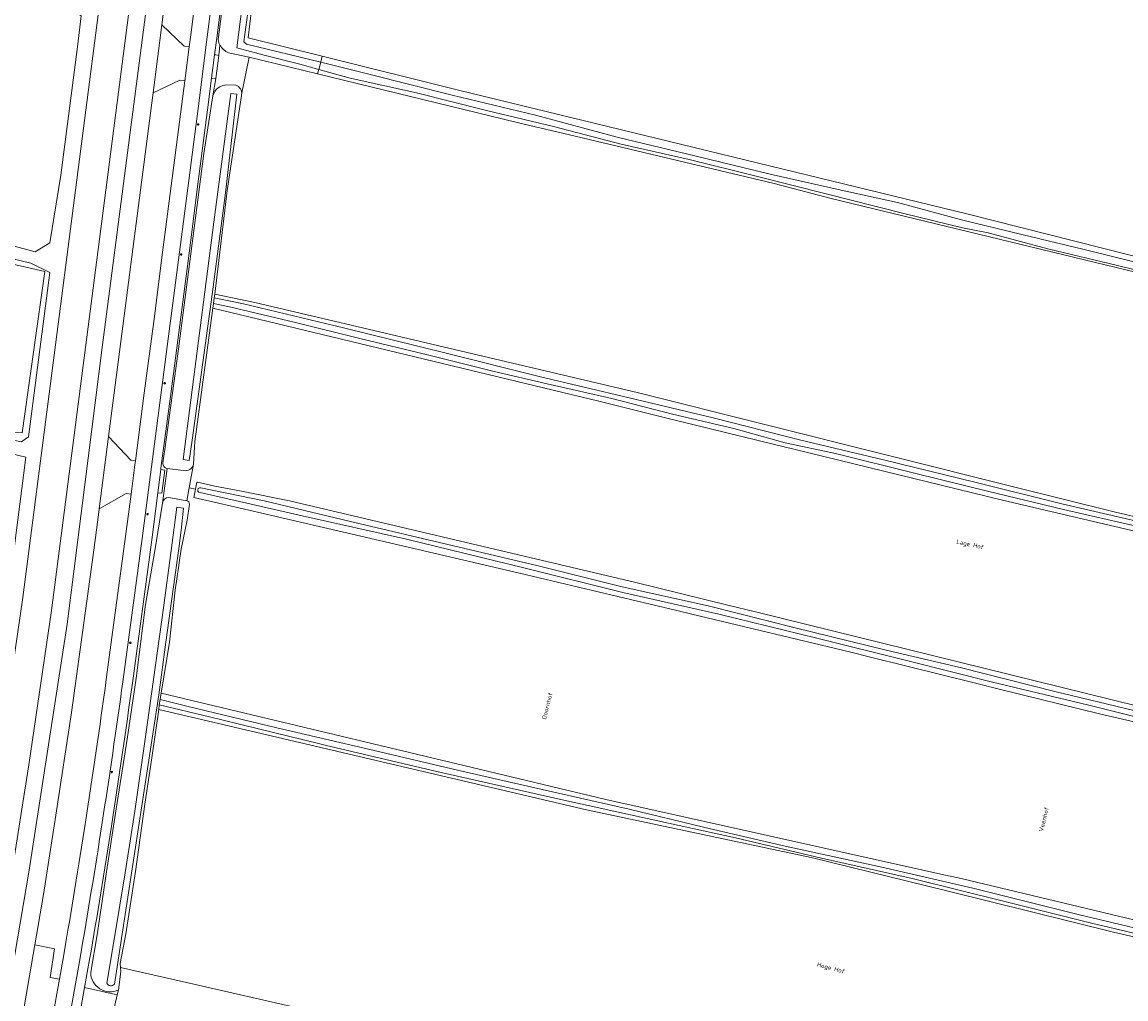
# Model space of a CAD drawing. Header units: metres. Extents: x 149984 to 156489, y 469398 to 478068.
# Tile 701 of 854: x 154388 to 154617, y 472239 to 472442. Entities that reach past the tile are written whole.
import ezdxf
from ezdxf.enums import TextEntityAlignment as Align

# ---------------------------------------------------------------- set-up
doc = ezdxf.new("R2010")
doc.units = ezdxf.units.M
doc.header["$LTSCALE"] = 0.75
for name, color, linetype, lineweight in [('B-WE-GR-GRAS-GV', 252, 'Continuous', 13), ('B-WE-IE-MEUBILAIR-S', 252, 'Continuous', 25), ('B-WE-OG-TERREIN_BEGROEID-GV', 252, 'Continuous', 18), ('B-WE-OG-TERREIN_ERF-GV', 252, 'Continuous', 18), ('B-WE-OG-TERREIN_OEVER-GV', 252, 'Continuous', 18), ('B-WE-OG-TOPOGRAFIE-T18', 7, 'Continuous', 18), ('B-WE-OG-WATER_SLOOT-GV', 252, 'Continuous', 18), ('B-WE-OG-WEG-GV', 252, 'Continuous', 18), ('B-WE-VH-GESLOTENVERHARDING_ASFALT-GV', 252, 'Continuous', 18), ('B-WE-VH-HALFVERHARDING-GV', 252, 'Continuous', 18), ('B-WE-VH-HALFVERHARDING_GRASBETONSTEEN-GV', 252, 'Continuous', 18), ('B-WE-VH-ONVERHARD-GV', 252, 'Continuous', 18), ('B-WE-VH-OPENVERHARDING-GV', 252, 'Continuous', 18), ('B-WE-VH-OPENVERHARDING_BETONSTRAATSTEEN-GV', 252, 'Continuous', 18), ('B-WE-VH-OPENVERHARDING_TEGEL-GV', 252, 'Continuous', 18)]:
    doc.layers.add(name, color=color, linetype=linetype, lineweight=lineweight)
doc.styles.add('NLCS-ISO-M500-T18', font='NLCS-ISO.ttf', dxfattribs={"height": 0.9})

# ---------------------------------------------------------------- blocks, each defined once
blk = doc.blocks.new('SIE-MEUBILAIR_PAAL_LICHTMAST-SO')
for points in [[(-0.6, 0), (-1, 0)], [(-0.7, 0.7), (-0.4, 0.4)], [(0, 1), (0, 0.6)], [(0.4, 0.4), (0.7, 0.7)], [(1, 0), (0.6, 0)], [(-0.7, -0.7), (-0.4, -0.4)], [(0, -0.6), (0, -1)], [(0.4, -0.4), (0.7, -0.7)]]:
    blk.add_lwpolyline(points)
blk.add_circle((0, 0), 0.5)

msp = doc.modelspace()

# ---------------------------------------------------------------- linework, layer by layer
at = {"layer": 'B-WE-GR-GRAS-GV', "flags": 128}
for points in [[(154640.676, 472442.32), (154613.517, 472448.953), (154520.251, 472471.972), (154475.669, 472483.481), (154444.218, 472490.9), (154443.189, 472491.788), (154443.041, 472492.719), (154443.065, 472492.768), (154442.555, 472492.825), (154441.922, 472487.137), (154441.914, 472487.068), (154440.044, 472476.243), (154437.772, 472458.839), (154435.344, 472438.468), (154450.705, 472434.638), (154479.241, 472427.522), (154584.413, 472401.99), (154668.55, 472380.691)], [(154628.201, 472387.702), (154556.234, 472405.165), (154544.413, 472408.245), (154503.195, 472418.067), (154491.176, 472420.907), (154449.761, 472430.999), (154435.553, 472434.462), (154433.998, 472426.672)], [(154433.957, 472426.468), (154431.032, 472406.796), (154428.429, 472385.331), (154436.775, 472383.601), (154510.136, 472366.268), (154516.282, 472364.816), (154594.067, 472345.369), (154615.236, 472340.077), (154720.276, 472315.471)], [(154700.565, 472317.058), (154591.821, 472342.591), (154548.531, 472353.124), (154544.484, 472354.108), (154537.449, 472355.82), (154521.908, 472359.67), (154508.08, 472363.096), (154428.031, 472382.367), (154424.321, 472354.736), (154424.038, 472350.049), (154423.126, 472345.164), (154424.432, 472344.883), (154424.744, 472346.343), (154424.857, 472346.317), (154428.441, 472345.501), (154433.99, 472344.41), (154443.919, 472342.458), (154515.753, 472325.525), (154534.833, 472320.822), (154540.592, 472319.402), (154619.867, 472299.86)], [(154854.26, 472202.192), (154858.361, 472240.556), (154856.926, 472240.894), (154806.568, 472252.738), (154704.843, 472276.665), (154686.25, 472281.038), (154611.902, 472298.235), (154591.098, 472303.41), (154586.22, 472304.623), (154564.436, 472310.041), (154560.308, 472311.068), (154527.387, 472318.934), (154524.239, 472319.686), (154491.649, 472327.472), (154466.458, 472333.313), (154466.1, 472333.4), (154465.595, 472333.513), (154432.529, 472341.179), (154424.059, 472343.143), (154424.432, 472344.883), (154423.126, 472345.164), (154422.623, 472342.469)], [(154423.162, 472341.727), (154422.728, 472338.419), (154421.455, 472332.404), (154420.252, 472323.905), (154419.056, 472313.127), (154417.292, 472302.546), (154470.57, 472289.813), (154509.508, 472280.508), (154543.699, 472272.897), (154575.024, 472265.923), (154579.008, 472265.036), (154583.195, 472264.104), (154681.091, 472240.688), (154778.986, 472217.67), (154854.26, 472202.192)], [(154736.785, 472225.21), (154658.601, 472242.938), (154631.341, 472249.197), (154614.813, 472252.992), (154580.492, 472261.463), (154552.106, 472268.47), (154505.54, 472278.392), (154416.802, 472299.184), (154415.362, 472289.118), (154413.958, 472279.5), (154411.983, 472265.58), (154410.008, 472252.612), (154408.839, 472246.471), (154408.909, 472245.659), (154422.597, 472242.539), (154447.379, 472236.901)]]:
    msp.add_lwpolyline(points, dxfattribs=at)
for points in [[(154397.562, 472445.158), (154368.722, 472451.905), (154339.653, 472458.075), (154339.554, 472456.859), (154339.007, 472450.172), (154338.824, 472447.937), (154335.384, 472408.514), (154342.66, 472406.397), (154372.558, 472399.121), (154391.212, 472394.094), (154394.254, 472395.946), (154396.503, 472409.969), (154399.943, 472436.559), (154400.736, 472443.042)], [(154393.205, 472389.999), (154335.681, 472403.225), (154333.374, 472383.44), (154331.844, 472376.08), (154330.241, 472370.104), (154367.99, 472360.703), (154385, 472356.601), (154388.468, 472356.549)]]:
    msp.add_lwpolyline(points, close=True, dxfattribs=at)
at = {"layer": 'B-WE-GR-GRAS-GV'}
for points in [[(154433.998, 472426.672, -0.0254527), (154433.957, 472426.468)], [(154422.623, 472342.469, -0.4113354), (154423.162, 472341.727)]]:
    msp.add_lwpolyline(points, format="xyb", dxfattribs=at)
at = {"layer": 'B-WE-OG-TERREIN_BEGROEID-GV', "flags": 128}
msp.add_lwpolyline([(154385.564, 472322.837), (154389.272, 472351.519), (154377.27, 472354.31)], dxfattribs=at)
at = {"layer": 'B-WE-OG-TERREIN_ERF-GV', "flags": 128}
for points in [[(154394.221, 472389.799), (154390.312, 472391.75), (154343.858, 472402.91), (154337.966, 472404.213), (154334.851, 472403.873), (154333.831, 472400.474), (154331.451, 472379.57), (154331.21, 472376.45), (154329.7, 472370.05), (154330.33, 472369.39), (154330.6, 472369.13), (154330.91, 472368.8), (154331.28, 472368.56), (154334.624, 472367.107), (154341.762, 472365.634), (154346.861, 472364.217), (154357.511, 472361.555), (154366.632, 472359.402), (154372.297, 472358.212), (154378.415, 472356.626), (154388.386, 472354.7), (154389.122, 472355.231), (154389.817, 472355.733)], [(154393.205, 472389.999), (154388.468, 472356.549), (154385, 472356.601), (154367.99, 472360.703), (154330.241, 472370.104), (154331.844, 472376.08), (154333.374, 472383.44), (154335.681, 472403.225)]]:
    msp.add_lwpolyline(points, close=True, dxfattribs=at)
at = {"layer": 'B-WE-OG-TERREIN_OEVER-GV', "flags": 128}
for points in [[(154435.574, 472486.426), (154432.623, 472464.818), (154429.116, 472438.102)], [(154431.281, 472435.374), (154435.553, 472434.462), (154449.761, 472430.999), (154449.983, 472431.91), (154446.065, 472432.995), (154438.663, 472434.882), (154432.976, 472436.368), (154436.334, 472462.369), (154439.631, 472487.504), (154440.794, 472487.248), (154439.505, 472476.105), (154437.37, 472458.964), (154434.466, 472437.653), (154434.988, 472437.128), (154450.399, 472433.411), (154450.705, 472434.638), (154435.344, 472438.468), (154437.772, 472458.839), (154440.044, 472476.243), (154441.914, 472487.068), (154441.922, 472487.137)], [(154668.55, 472380.691), (154584.413, 472401.99), (154479.241, 472427.522), (154450.705, 472434.638), (154450.399, 472433.411), (154460.372, 472430.92), (154477.682, 472426.553), (154494.948, 472422.4), (154511.907, 472417.872), (154528.28, 472413.921), (154543.606, 472410.173), (154557.705, 472406.989), (154569.988, 472404.29), (154583.293, 472400.736), (154595.823, 472397.692), (154608.715, 472394.531), (154621.565, 472391.414)], [(154449.983, 472431.91), (154449.761, 472430.999), (154491.176, 472420.907), (154503.195, 472418.067), (154544.413, 472408.245), (154556.234, 472405.165), (154628.201, 472387.702)], [(154632.895, 472387.044), (154615.666, 472391.264), (154601.196, 472394.731), (154588.796, 472398.046), (154583.493, 472399.086), (154571.364, 472402.044), (154555.231, 472406.136), (154540.681, 472409.744), (154526.79, 472413.199), (154512.678, 472416.389), (154498.652, 472420.09), (154484.798, 472423.366), (154470.286, 472427.017), (154456.512, 472430.102), (154449.983, 472431.91)], [(154432.823, 472428.655), (154430.931, 472428.7)], [(154428.057, 472426.43), (154426.161, 472414.449), (154423.922, 472397.424), (154420.943, 472373.937), (154418.074, 472353.103), (154417.687, 472350.291)], [(154424.038, 472350.049), (154424.321, 472354.736), (154428.031, 472382.367), (154428.165, 472383.365), (154428.321, 472384.526), (154428.424, 472385.293), (154428.429, 472385.331), (154431.032, 472406.796), (154433.957, 472426.468)], [(154720.276, 472315.471), (154615.236, 472340.077), (154594.067, 472345.369), (154516.282, 472364.816), (154510.136, 472366.268), (154436.775, 472383.601), (154428.429, 472385.331), (154428.424, 472385.293), (154428.321, 472384.526), (154434.379, 472383.322), (154455.158, 472378.31), (154475.618, 472373.237), (154495.683, 472368.23), (154514.345, 472363.787), (154531.791, 472359.619), (154549.662, 472355.06), (154567.135, 472350.93), (154586.05, 472346.307), (154604.069, 472341.842), (154620.492, 472337.993)], [(154620.102, 472337.015), (154604.442, 472340.655), (154588.649, 472344.455), (154573.792, 472348.083), (154557.18, 472352.258), (154546.734, 472354.474), (154536.109, 472357.469), (154523.388, 472360.395), (154510.777, 472363.658), (154497.336, 472366.716), (154486.084, 472369.307), (154472.811, 472372.663), (154458.233, 472376.175), (154445.144, 472379.403), (154431.52, 472382.685), (154428.165, 472383.365), (154428.031, 472382.367), (154508.08, 472363.096), (154521.908, 472359.67), (154537.449, 472355.82), (154544.484, 472354.108), (154548.531, 472353.124), (154591.821, 472342.591), (154700.565, 472317.058)], [(154418.545, 472349.163), (154421.947, 472348.709)], [(154619.867, 472299.86), (154540.592, 472319.402), (154534.833, 472320.822), (154515.753, 472325.525), (154443.919, 472342.458), (154433.99, 472344.41), (154428.441, 472345.501), (154424.857, 472346.317), (154424.744, 472346.343), (154424.432, 472344.883), (154424.059, 472343.143), (154432.529, 472341.179), (154465.595, 472333.513), (154466.1, 472333.4), (154466.458, 472333.313), (154491.649, 472327.472), (154524.239, 472319.686), (154527.387, 472318.934), (154560.308, 472311.068), (154564.436, 472310.041), (154586.22, 472304.623), (154591.098, 472303.41), (154611.902, 472298.235), (154686.25, 472281.038)], [(154627.664, 472295.578), (154609.692, 472300.08), (154589.697, 472304.843), (154572.448, 472309.181), (154553.289, 472313.946), (154532.979, 472318.96), (154513.073, 472323.459), (154492.508, 472328.52), (154468.177, 472334.457), (154446.587, 472339.321), (154425.38, 472344.137)], [(154425.53, 472345.153), (154438.702, 472342.422), (154458.276, 472337.745), (154476.459, 472333.453), (154495.492, 472328.937), (154512.945, 472324.62), (154530.754, 472320.654), (154548.816, 472316.084), (154567.66, 472311.487), (154583.287, 472307.799), (154602.679, 472302.897), (154620.757, 472298.53), (154639.541, 472293.993), (154658.95, 472289.43), (154677.191, 472285.208), (154700.077, 472279.319), (154724.439, 472273.6), (154745.33, 472268.801), (154769.448, 472263.17), (154789.353, 472258.18), (154808.282, 472253.508), (154829.386, 472248.442), (154849.557, 472244.087), (154857.006, 472242.607)], [(154417.568, 472341.968), (154415.985, 472332.07), (154414.04, 472320.943), (154412.112, 472305.686), (154410.299, 472293.013), (154407.982, 472278.565), (154405.99, 472265.493), (154404.062, 472252.431), (154402.709, 472244.674)], [(154408.451, 472241.022), (154408.981, 472244.814), (154408.909, 472245.659), (154408.839, 472246.471), (154410.008, 472252.612), (154411.983, 472265.58), (154413.958, 472279.5), (154415.362, 472289.118), (154416.802, 472299.184), (154416.935, 472300.112), (154417.098, 472301.252), (154417.23, 472302.175), (154417.292, 472302.546), (154419.056, 472313.127), (154420.252, 472323.905), (154421.455, 472332.404), (154422.728, 472338.419), (154423.162, 472341.727)], [(154422.623, 472342.469), (154418.894, 472343.113)], [(154406.04, 472242.418), (154407.616, 472251.864), (154409.858, 472265.267), (154411.839, 472278.104), (154413.951, 472292.5), (154415.739, 472305.383), (154417.8, 472320.246), (154419.392, 472332.112), (154420.579, 472341.114), (154421.942, 472340.89), (154421.46, 472336.346), (154420.952, 472332.548), (154419.774, 472324.099), (154418.312, 472313.124), (154416.808, 472302.213), (154407.638, 472242.232)], [(154681.091, 472240.688), (154583.195, 472264.104), (154579.008, 472265.036), (154575.024, 472265.923), (154543.699, 472272.897), (154509.508, 472280.508), (154470.57, 472289.813), (154417.292, 472302.546), (154417.23, 472302.175), (154417.098, 472301.252), (154422.912, 472299.794), (154441.273, 472295.371), (154460.294, 472290.927), (154478.794, 472286.556), (154496.315, 472282.574), (154514.375, 472278.466), (154529.787, 472274.733), (154546.102, 472270.993), (154566.773, 472266.46), (154585.647, 472262.121), (154607.467, 472256.65), (154629.515, 472251.413)], [(154694.44, 472235.396), (154674.081, 472239.954), (154652.466, 472244.893), (154633.385, 472249.407), (154610.227, 472254.843), (154592.309, 472259.323), (154573.082, 472264.107), (154554.233, 472268.35), (154536.4, 472272.56), (154518.08, 472276.539), (154500.176, 472280.515), (154474.501, 472286.289), (154453.598, 472291.189), (154427.319, 472297.636), (154416.935, 472300.112), (154416.802, 472299.184), (154505.54, 472278.392), (154552.106, 472268.47), (154580.492, 472261.463), (154614.813, 472252.992), (154631.341, 472249.197), (154658.601, 472242.938), (154736.785, 472225.21)]]:
    msp.add_lwpolyline(points, dxfattribs=at)
at = {"layer": 'B-WE-OG-TERREIN_OEVER-GV'}
for points in [[(154429.116, 472438.102, 0.0847494), (154429.513, 472436.956)], [(154429.513, 472436.956, 0.1707503), (154431.281, 472435.374)], [(154430.931, 472428.7, 0.3425149), (154428.057, 472426.43)], [(154433.998, 472426.672, 0.3514881), (154432.823, 472428.655)], [(154433.957, 472426.468, 0.0254527), (154433.998, 472426.672)], [(154417.687, 472350.291, 0.4149027), (154418.545, 472349.163)], [(154421.947, 472348.709, 0.4152752), (154424.038, 472350.049)], [(154425.38, 472344.137, -1.0682899), (154425.53, 472345.153)], [(154418.894, 472343.113, 0.373515), (154417.568, 472341.968)], [(154423.162, 472341.727, 0.4113354), (154422.623, 472342.469)], [(154402.709, 472244.674, 0.2615579), (154404.583, 472241.264)], [(154404.583, 472241.264, 0.2606149), (154408.451, 472241.022)], [(154407.638, 472242.232, -0.554506), (154406.04, 472242.418)]]:
    msp.add_lwpolyline(points, format="xyb", dxfattribs=at)
at = {"layer": 'B-WE-OG-TERREIN_OEVER-GV', "flags": 128}
msp.add_lwpolyline([(154431.735, 472426.882), (154433.028, 472426.777), (154430.656, 472406.33), (154427.89, 472385.262), (154423.76, 472354.997), (154423.091, 472350.779), (154421.884, 472350.986), (154428.209, 472400.241)], close=True, dxfattribs=at)
at = {"layer": 'B-WE-OG-WATER_SLOOT-GV', "flags": 128}
for points in [[(154385.234, 472299.099), (154388.628, 472322.362), (154411.594, 472500), (154420.045, 472565.371), (154417.131, 472565.833), (154416.646, 472562.771), (154416.585, 472562.781), (154415.899, 472557.477), (154393.413, 472562.659), (154384.863, 472564.947)], [(154368.722, 472451.905), (154397.562, 472445.158), (154400.736, 472443.042), (154399.943, 472436.559), (154396.503, 472409.969), (154394.254, 472395.946), (154391.212, 472394.094), (154372.558, 472399.121)], [(154621.565, 472391.414), (154608.715, 472394.531), (154595.823, 472397.692), (154583.293, 472400.736), (154569.988, 472404.29), (154557.705, 472406.989), (154543.606, 472410.173), (154528.28, 472413.921), (154511.907, 472417.872), (154494.948, 472422.4), (154477.682, 472426.553), (154460.372, 472430.92), (154450.399, 472433.411), (154449.983, 472431.91), (154456.512, 472430.102), (154470.286, 472427.017), (154484.798, 472423.366), (154498.652, 472420.09), (154512.678, 472416.389), (154526.79, 472413.199), (154540.681, 472409.744), (154555.231, 472406.136), (154571.364, 472402.044), (154583.493, 472399.086), (154588.796, 472398.046), (154601.196, 472394.731), (154615.666, 472391.264), (154632.895, 472387.044)], [(154343.858, 472402.91), (154390.312, 472391.75), (154394.221, 472389.799), (154389.817, 472355.733), (154389.122, 472355.231), (154388.386, 472354.7)], [(154620.492, 472337.993), (154604.069, 472341.842), (154586.05, 472346.307), (154567.135, 472350.93), (154549.662, 472355.06), (154531.791, 472359.619), (154514.345, 472363.787), (154495.683, 472368.23), (154475.618, 472373.237), (154455.158, 472378.31), (154434.379, 472383.322), (154428.321, 472384.526), (154428.165, 472383.365), (154431.52, 472382.685), (154445.144, 472379.403), (154458.233, 472376.175), (154472.811, 472372.663), (154486.084, 472369.307), (154497.336, 472366.716), (154510.777, 472363.658), (154523.388, 472360.395), (154536.109, 472357.469), (154546.734, 472354.474), (154557.18, 472352.258), (154573.792, 472348.083), (154588.649, 472344.455), (154604.442, 472340.655), (154620.102, 472337.015)], [(154377.27, 472354.31), (154389.272, 472351.519), (154385.564, 472322.837)], [(154425.38, 472344.137), (154446.587, 472339.321), (154468.177, 472334.457), (154492.508, 472328.52), (154513.073, 472323.459), (154532.979, 472318.96), (154553.289, 472313.946), (154572.448, 472309.181), (154589.697, 472304.843), (154609.692, 472300.08), (154627.664, 472295.578)], [(154857.006, 472242.607), (154849.557, 472244.087), (154829.386, 472248.442), (154808.282, 472253.508), (154789.353, 472258.18), (154769.448, 472263.17), (154745.33, 472268.801), (154724.439, 472273.6), (154700.077, 472279.319), (154677.191, 472285.208), (154658.95, 472289.43), (154639.541, 472293.993), (154620.757, 472298.53), (154602.679, 472302.897), (154583.287, 472307.799), (154567.66, 472311.487), (154548.816, 472316.084), (154530.754, 472320.654), (154512.945, 472324.62), (154495.492, 472328.937), (154476.459, 472333.453), (154458.276, 472337.745), (154438.702, 472342.422), (154425.53, 472345.153)], [(154407.638, 472242.232), (154416.808, 472302.213), (154418.312, 472313.124), (154419.774, 472324.099), (154420.952, 472332.548), (154421.46, 472336.346), (154421.942, 472340.89), (154420.579, 472341.114), (154419.392, 472332.112), (154417.8, 472320.246), (154415.739, 472305.383), (154413.951, 472292.5), (154411.839, 472278.104), (154409.858, 472265.267), (154407.616, 472251.864), (154406.04, 472242.418)], [(154629.515, 472251.413), (154607.467, 472256.65), (154585.647, 472262.121), (154566.773, 472266.46), (154546.102, 472270.993), (154529.787, 472274.733), (154514.375, 472278.466), (154496.315, 472282.574), (154478.794, 472286.556), (154460.294, 472290.927), (154441.273, 472295.371), (154422.912, 472299.794), (154417.098, 472301.252), (154416.935, 472300.112), (154427.319, 472297.636), (154453.598, 472291.189), (154474.501, 472286.289), (154500.176, 472280.515), (154518.08, 472276.539), (154536.4, 472272.56), (154554.233, 472268.35), (154573.082, 472264.107), (154592.309, 472259.323), (154610.227, 472254.843), (154633.385, 472249.407)]]:
    msp.add_lwpolyline(points, dxfattribs=at)
for points in [[(154446.065, 472432.995), (154449.983, 472431.91), (154450.399, 472433.411), (154434.988, 472437.128), (154434.466, 472437.653), (154437.37, 472458.964), (154439.505, 472476.105), (154440.794, 472487.248), (154439.631, 472487.504), (154436.334, 472462.369), (154432.976, 472436.368), (154438.663, 472434.882)], [(154431.735, 472426.882), (154428.209, 472400.241), (154421.884, 472350.986), (154423.091, 472350.779), (154423.76, 472354.997), (154427.89, 472385.262), (154430.656, 472406.33), (154433.028, 472426.777)]]:
    msp.add_lwpolyline(points, close=True, dxfattribs=at)
at = {"layer": 'B-WE-OG-WATER_SLOOT-GV'}
for points in [[(154425.53, 472345.153, 1.0682899), (154425.38, 472344.137)], [(154406.04, 472242.418, 0.554506), (154407.638, 472242.232)]]:
    msp.add_lwpolyline(points, format="xyb", dxfattribs=at)
at = {"layer": 'B-WE-OG-WEG-GV', "flags": 128}
for points in [[(154420.43, 472569.368), (154417.727, 472569.814), (154417.131, 472565.833), (154420.045, 472565.371), (154411.594, 472500), (154388.628, 472322.362), (154385.234, 472299.099), (154382.56, 472281.464), (154377.984, 472252.645), (154372.934, 472224.827), (154355.072, 472134.552), (154354.397, 472131.005), (154352.35, 472120.256), (154356.698, 472118.393), (154359.629, 472118.131)], [(154374.54, 472198.801), (154380.584, 472231.632), (154386.245, 472264.473), (154389.883, 472287.657), (154394.552, 472319.71), (154417.891, 472500), (154426.059, 472563.092), (154423.542, 472567.342)], [(154429.116, 472438.102), (154432.623, 472464.818), (154435.574, 472486.426), (154436.204, 472491.264), (154435.694, 472491.334), (154434.611, 472482.974), (154432.692, 472468.12), (154430.756, 472453.257), (154428.848, 472438.39), (154428.408, 472434.953)], [(154429.513, 472436.956), (154429.279, 472434.824), (154428.633, 472430.005), (154428.057, 472426.43)], [(154428.408, 472434.953), (154428.644, 472434.918), (154429.279, 472434.824), (154429.513, 472436.956)], [(154433.998, 472426.672), (154435.553, 472434.462), (154431.281, 472435.374)], [(154417.687, 472350.291), (154418.074, 472353.103), (154420.943, 472373.937), (154423.922, 472397.424), (154426.161, 472414.449), (154428.057, 472426.43), (154428.633, 472430.005), (154427.788, 472430.11), (154426.945, 472423.526), (154425.016, 472408.641), (154423.095, 472393.784), (154421.174, 472378.928), (154419.231, 472364.077), (154417.282, 472349.211), (154417.248, 472348.951), (154418.083, 472348.822), (154417.454, 472344.014), (154416.62, 472344.106), (154415.357, 472334.357), (154413.347, 472319.505), (154411.347, 472304.658)], [(154430.931, 472428.7), (154432.823, 472428.655)], [(154421.947, 472348.709), (154418.545, 472349.163), (154417.568, 472341.968)], [(154417.568, 472341.968), (154418.545, 472349.163)], [(154418.894, 472343.113), (154422.623, 472342.469), (154423.126, 472345.164), (154424.038, 472350.049)], [(154411.083, 472343.813), (154410.086, 472343.95), (154404.475, 472340.812), (154404.449, 472340.611), (154403.362, 472332.209), (154398.698, 472298.548), (154395.502, 472277.244), (154392.942, 472260.82), (154391.115, 472250.341), (154395.23, 472249.547), (154394.286, 472243.587), (154396.211, 472243.222), (154397.101, 472248.276)], [(154405.943, 472305.393), (154407.942, 472320.234), (154409.95, 472335.073), (154411.083, 472343.813)], [(154402.709, 472244.674), (154404.062, 472252.431), (154405.99, 472265.493), (154407.982, 472278.565), (154410.299, 472293.013), (154412.112, 472305.686), (154414.04, 472320.943), (154415.985, 472332.07), (154417.568, 472341.968)], [(154402.473, 472247.336), (154401.446, 472241.509), (154408.221, 472240.014), (154408.451, 472241.022)]]:
    msp.add_lwpolyline(points, dxfattribs=at)
for points in [[(154417.456, 472441.125), (154422.106, 472436.746), (154423.123, 472436.618), (154423.438, 472439.083), (154425.348, 472453.956), (154427.284, 472468.822), (154429.203, 472483.673), (154430.146, 472490.958), (154429.159, 472491.104), (154423.522, 472487.998), (154417.527, 472441.671)], [(154415.569, 472426.539), (154406.415, 472355.803), (154406.409, 472355.76), (154410.994, 472350.869), (154411.983, 472350.746), (154413.824, 472364.786), (154415.766, 472379.632), (154417.687, 472394.483), (154419.608, 472409.34), (154421.536, 472424.223), (154422.218, 472429.556), (154421.196, 472429.704), (154415.631, 472427.02)]]:
    msp.add_lwpolyline(points, close=True, dxfattribs=at)
at = {"layer": 'B-WE-OG-WEG-GV'}
for points in [[(154429.513, 472436.956, -0.0847494), (154429.116, 472438.102)], [(154431.281, 472435.374, -0.1707503), (154429.513, 472436.956)], [(154428.057, 472426.43, -0.3425149), (154430.931, 472428.7)], [(154432.823, 472428.655, -0.3514881), (154433.998, 472426.672)], [(154418.545, 472349.163, -0.4149027), (154417.687, 472350.291)], [(154424.038, 472350.049, -0.4152752), (154421.947, 472348.709)], [(154417.568, 472341.968, -0.373515), (154418.894, 472343.113)], [(154401.612, 472275.808, 0.0044271), (154405.943, 472305.393)], [(154411.347, 472304.658, -0.0044501), (154407.001, 472274.974)], [(154397.101, 472248.276, 0.004832), (154401.612, 472275.808)], [(154407.001, 472274.974, -0.0048487), (154402.473, 472247.336)], [(154404.583, 472241.264, -0.2615579), (154402.709, 472244.674)], [(154408.451, 472241.022, -0.2606149), (154404.583, 472241.264)]]:
    msp.add_lwpolyline(points, format="xyb", dxfattribs=at)
at = {"layer": 'B-WE-VH-GESLOTENVERHARDING_ASFALT-GV', "flags": 128}
for points in [[(154365.34, 472120.518), (154365.489, 472123.409), (154366.324, 472135.569), (154368.469, 472146.417), (154373.357, 472173.359), (154381.94, 472219.018), (154389.928, 472265.868), (154393.027, 472286.015), (154397.796, 472316.891), (154405.067, 472374.232), (154417.585, 472470.436), (154429.506, 472561.752), (154438.566, 472632.207), (154441.546, 472655.692), (154443.454, 472666.54), (154446.911, 472677.627), (154450.01, 472685.852), (154452.752, 472693.124), (154457.163, 472700.873), (154458.951, 472704.449), (154464.637, 472712.754)], [(154450.01, 472685.852), (154446.911, 472677.627), (154443.454, 472666.54), (154441.546, 472655.692), (154438.566, 472632.207), (154429.506, 472561.752), (154417.585, 472470.436), (154405.067, 472374.232), (154397.796, 472316.891), (154393.027, 472286.015), (154389.928, 472265.868), (154381.94, 472219.018)], [(154427.886, 472577.198), (154426.059, 472563.092), (154417.891, 472500), (154394.552, 472319.71), (154389.883, 472287.657), (154386.245, 472264.473), (154380.584, 472231.632), (154374.54, 472198.801), (154372.884, 472189.546), (154373.047, 472189.464), (154369.402, 472171.324), (154365.606, 472152.312), (154362.346, 472137.232)], [(154388.527, 472235.504), (154391.115, 472250.341), (154392.942, 472260.82), (154395.502, 472277.244), (154398.698, 472298.548), (154403.362, 472332.209), (154404.449, 472340.611), (154404.475, 472340.812), (154406.409, 472355.76), (154406.415, 472355.803), (154415.569, 472426.539), (154415.631, 472427.02), (154417.456, 472441.125), (154417.527, 472441.671), (154423.522, 472487.998)], [(154425.348, 472453.956), (154423.438, 472439.083), (154423.123, 472436.618), (154422.218, 472429.556), (154421.536, 472424.223), (154419.608, 472409.34), (154417.687, 472394.483), (154415.766, 472379.632), (154413.824, 472364.786), (154411.983, 472350.746), (154411.874, 472349.916), (154411.083, 472343.813), (154409.95, 472335.073), (154407.942, 472320.234), (154405.943, 472305.393)], [(154409.368, 472304.927), (154411.368, 472319.772), (154413.377, 472334.619), (154415.302, 472349.469), (154417.251, 472364.337), (154419.194, 472379.186), (154421.115, 472394.04), (154423.036, 472408.897), (154424.964, 472423.781), (154426.867, 472438.644), (154428.776, 472453.513)], [(154397.101, 472248.276), (154396.211, 472243.222), (154394.797, 472235.201), (154394.655, 472234.395), (154392.215, 472220.632), (154389.542, 472205.912), (154386.78, 472191.185), (154384.84, 472180.327), (154384.729, 472179.618), (154384.185, 472176.155), (154384.091, 472175.494), (154383.422, 472170.783), (154386.839, 472170.645)], [(154386.839, 472170.645), (154386.879, 472170.956), (154387.058, 472171.83), (154387.636, 472175.772), (154388.24, 472179.745), (154390.18, 472190.561), (154392.941, 472205.285), (154395.617, 472220.021), (154398.059, 472233.793), (154400.506, 472247.68)]]:
    msp.add_lwpolyline(points, dxfattribs=at)
at = {"layer": 'B-WE-VH-GESLOTENVERHARDING_ASFALT-GV'}
for points in [[(154405.943, 472305.393, -0.0044271), (154401.612, 472275.808)], [(154405.028, 472275.279, 0.0044555), (154409.368, 472304.927)], [(154401.612, 472275.808, -0.004832), (154397.101, 472248.276)], [(154400.506, 472247.68, 0.0047792), (154405.028, 472275.279)]]:
    msp.add_lwpolyline(points, format="xyb", dxfattribs=at)
at = {"layer": 'B-WE-VH-HALFVERHARDING-GV', "flags": 128}
msp.add_lwpolyline([(154447.379, 472236.901), (154422.597, 472242.539), (154408.909, 472245.659), (154408.981, 472244.814), (154408.451, 472241.022), (154408.221, 472240.014), (154406.898, 472234.215)], dxfattribs=at)
at = {"layer": 'B-WE-VH-HALFVERHARDING_GRASBETONSTEEN-GV', "flags": 128}
for points in [[(154427.788, 472430.11), (154428.633, 472430.005), (154429.279, 472434.824), (154428.644, 472434.918), (154428.408, 472434.953)], [(154417.248, 472348.951), (154416.62, 472344.106), (154417.454, 472344.014), (154418.083, 472348.822)]]:
    msp.add_lwpolyline(points, close=True, dxfattribs=at)
at = {"layer": 'B-WE-VH-ONVERHARD-GV', "flags": 128}
msp.add_lwpolyline([(154408.221, 472240.014), (154401.446, 472241.509), (154400.404, 472235.597), (154406.898, 472234.215)], close=True, dxfattribs=at)
at = {"layer": 'B-WE-VH-OPENVERHARDING-GV', "flags": 128}
msp.add_lwpolyline([(154396.211, 472243.222), (154394.286, 472243.587), (154395.23, 472249.547), (154391.115, 472250.341), (154388.527, 472235.504), (154387.54, 472229.84), (154386.957, 472226.652), (154388.912, 472226.256), (154389.242, 472228.187), (154391.348, 472227.862), (154392.82, 472235.457), (154394.797, 472235.201)], close=True, dxfattribs=at)
at = {"layer": 'B-WE-VH-OPENVERHARDING_BETONSTRAATSTEEN-GV', "flags": 128}
for points in [[(154422.218, 472429.556), (154423.123, 472436.618), (154422.106, 472436.746), (154417.456, 472441.125), (154415.631, 472427.02), (154421.196, 472429.704)], [(154411.083, 472343.813), (154411.874, 472349.916), (154411.983, 472350.746), (154410.994, 472350.869), (154406.409, 472355.76), (154404.475, 472340.812), (154410.086, 472343.95)]]:
    msp.add_lwpolyline(points, close=True, dxfattribs=at)
at = {"layer": 'B-WE-VH-OPENVERHARDING_TEGEL-GV', "flags": 128}
for points in [[(154428.776, 472453.513), (154426.867, 472438.644), (154424.964, 472423.781), (154423.036, 472408.897), (154421.115, 472394.04), (154419.194, 472379.186), (154417.251, 472364.337), (154415.302, 472349.469), (154413.377, 472334.619), (154411.368, 472319.772), (154409.368, 472304.927)], [(154411.347, 472304.658), (154413.347, 472319.505), (154415.357, 472334.357), (154416.62, 472344.106), (154417.248, 472348.951), (154417.282, 472349.211), (154419.231, 472364.077), (154421.174, 472378.928), (154423.095, 472393.784), (154425.016, 472408.641), (154426.945, 472423.526), (154427.788, 472430.11), (154428.408, 472434.953), (154428.848, 472438.39), (154430.756, 472453.257)], [(154400.506, 472247.68), (154398.059, 472233.793), (154395.617, 472220.021), (154392.941, 472205.285), (154390.18, 472190.561), (154388.24, 472179.745), (154387.636, 472175.772), (154387.058, 472171.83), (154386.879, 472170.956)], [(154386.879, 472170.956), (154388.879, 472170.658), (154390.053, 472178.286), (154390.206, 472179.392), (154392.144, 472190.201), (154394.905, 472204.923), (154397.583, 472219.668), (154400.025, 472233.445), (154400.404, 472235.597), (154401.446, 472241.509), (154402.473, 472247.336)]]:
    msp.add_lwpolyline(points, dxfattribs=at)
at = {"layer": 'B-WE-VH-OPENVERHARDING_TEGEL-GV'}
for points in [[(154409.368, 472304.927, -0.0044555), (154405.028, 472275.279)], [(154407.001, 472274.974, 0.0044501), (154411.347, 472304.658)], [(154405.028, 472275.279, -0.0047792), (154400.506, 472247.68)], [(154402.473, 472247.336, 0.0048487), (154407.001, 472274.974)]]:
    msp.add_lwpolyline(points, format="xyb", dxfattribs=at)

# ---------------------------------------------------------------- block references
at = {"layer": 'B-WE-IE-MEUBILAIR-S', "xscale": 0.2, "yscale": 0.2, "zscale": 0.2}
for p in [(154424.968, 472420.462), (154421.486, 472393.538), (154418.038, 472366.822), (154414.471, 472339.682), (154410.924, 472312.985), (154407.112, 472286.211)]:
    msp.add_blockref('SIE-MEUBILAIR_PAAL_LICHTMAST-SO', p, dxfattribs=at)

# ---------------------------------------------------------------- texts
at = {"layer": 'B-WE-OG-TOPOGRAFIE-T18', "style": 'NLCS-ISO-M500-T18'}
for s, rotation, p in [('Lage Hof', 347.9, (154585.072, 472333.288)), ('Doornhof', 75.8, (154497.368, 472299.918)), ('Veenhof', 76.6, (154600.37, 472276.406)), ('Hoge Hof', 345.1, (154556.195, 472245.452))]:
    msp.add_text(s, height=0.9, rotation=rotation, dxfattribs=at).set_placement(p, align=Align.MIDDLE)

doc.saveas('drawing.dxf')
